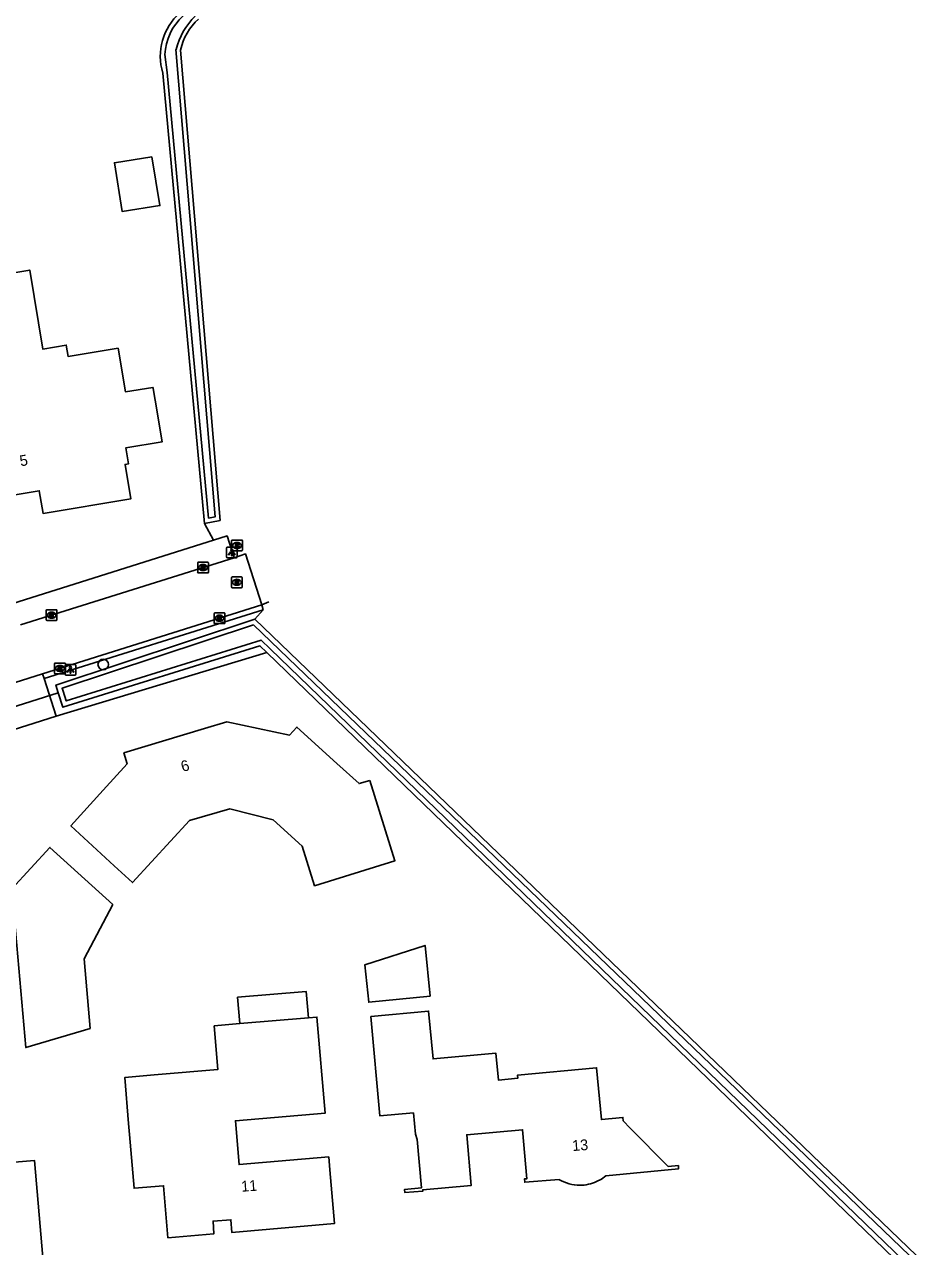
# Model space of a CAD drawing. Extents: x 163427 to 164190, y 380331 to 381641.
# Drawn here: x 164026.2 to 164108.9, y 381171.6 to 381284.8 of the extents above; entities that cross this region are included whole.
import ezdxf

# ---------------------------------------------------------------- set-up
doc = ezdxf.new("R2010")
doc.units = 0
for name, color, linetype in [('IMGEO_Boom', 7, 'Continuous'), ('IMGEO_Brandkraan', 7, 'Continuous'), ('IMGEO_Duiker', 7, 'Continuous'), ('IMGEO_Erf', 7, 'Continuous'), ('IMGEO_Groenvoorziening', 7, 'Continuous'), ('IMGEO_Kolk', 7, 'Continuous'), ('IMGEO_Lichtpunt', 7, 'Continuous'), ('IMGEO_Pand', 7, 'Continuous'), ('IMGEO_Pand_nummerreeks', 7, 'Continuous'), ('IMGEO_Rijbaan_lokaal_open', 7, 'Continuous'), ('IMGEO_Rioolput', 7, 'Continuous'), ('IMGEO_Voetpad_open', 7, 'Continuous'), ('IMGEO_Waterloop', 7, 'Continuous')]:
    doc.layers.add(name, color=color, linetype=linetype)

msp = doc.modelspace()

# ---------------------------------------------------------------- linework, layer by layer
at = {"layer": 'IMGEO_Boom'}
msp.add_circle((164033.52, 381225.51), 0.489, dxfattribs=at)
at = {"layer": 'IMGEO_Brandkraan'}
for p, q in [((164045.41, 381236.11), (164045.41, 381236.97)), ((164045.49, 381237.04), (164046.34, 381237.04)), ((164045.9, 381236.82), (164045.93, 381236.82)), ((164045.92, 381236.26), (164045.9, 381236.26)), ((164046.41, 381236.97), (164046.41, 381236.11)), ((164046.34, 381236.04), (164045.49, 381236.04))]:
    msp.add_line(p, q, dxfattribs=at)
for points in [[(164045.41, 381236.11), (164045.41, 381236.97)], [(164045.49, 381237.04), (164046.34, 381237.04)], [(164045.76, 381236.74), (164045.76, 381236.34), (164045.97, 381236.34)], [(164045.99, 381236.74), (164045.76, 381236.74)], [(164045.94, 381236.66), (164045.88, 381236.66), (164045.88, 381236.58)], [(164045.88, 381236.58), (164045.94, 381236.58)], [(164045.95, 381236.51), (164045.88, 381236.51), (164045.88, 381236.43)], [(164045.88, 381236.43), (164045.95, 381236.43)], [(164046.41, 381236.97), (164046.41, 381236.11)], [(164046.34, 381236.04), (164045.49, 381236.04)]]:
    msp.add_lwpolyline(points, dxfattribs=at)
for centre, radius, start, end in [((164045.49, 381236.97), 0.0765, 91.552, 178.448), ((164045.49, 381236.97), 0.0765, 91.552, 178.448), ((164045.94, 381236.62), 0.0379, 267.8285, 90.9355), ((164045.95, 381236.47), 0.0404, 269.8759, 90.5077), ((164045.98, 381236.59), 0.251, 268.6676, 293.5347), ((164046, 381236.6), 0.145, 59.4692, 91.5367), ((164046.02, 381236.64), 0.0922, 285.5137, 58.1501), ((164046.02, 381236.45), 0.105, 301.3115, 78.989), ((164046.34, 381236.97), 0.0765, 1.552, 88.448), ((164046.34, 381236.97), 0.0765, 1.552, 88.448), ((164045.49, 381236.12), 0.0765, 181.552, 268.448), ((164045.49, 381236.12), 0.0765, 181.552, 268.448), ((164046.34, 381236.12), 0.0765, 271.552, 358.448), ((164046.34, 381236.12), 0.0765, 271.552, 358.448)]:
    msp.add_arc(centre, radius, start, end, dxfattribs=at)
for centre, major_axis, ratio, start_param, end_param in [((164045.9, 381236.54), (-0.387, 0.002), 0.722429, 4.712389, 7.853982), ((164045.92, 381236.54), (-0.39, 0.002), 0.717154, 1.570796, 4.712389)]:
    msp.add_ellipse(centre, major_axis=major_axis, ratio=ratio, start_param=start_param, end_param=end_param, dxfattribs=at)
at = {"layer": 'IMGEO_Duiker'}
msp.add_lwpolyline([(164029.36, 381222.89), (164018.51, 381219.47), (164018.12, 381219.35)], dxfattribs=at)
at = {"layer": 'IMGEO_Erf'}
for points in [[(164042.91, 381238.59), (164039.03, 381280.33)], [(164107.71, 381169.57), (164048.67, 381226.63)]]:
    msp.add_lwpolyline(points, dxfattribs=at)
msp.add_arc((164044.24, 381281.87), 5.43, 132.0215, 196.4762, dxfattribs=at)
at = {"layer": 'IMGEO_Groenvoorziening'}
for points in [[(164040.68, 381282.46), (164044.35, 381238.87), (164042.91, 381238.59)], [(164042.91, 381238.59), (164043.74, 381237.03)], [(164048.35, 381230.57), (164047.56, 381229.72)], [(164048.22, 381231.03), (164048.87, 381231.32)], [(164048.67, 381226.63), (164048.03, 381227.25), (164029.79, 381221.55), (164029.36, 381222.89), (164029.14, 381223.6), (164047.56, 381229.72)], [(164047.56, 381229.72), (164108.85, 381170.74)], [(164029.15, 381220.71), (164048.67, 381226.63)]]:
    msp.add_lwpolyline(points, dxfattribs=at)
msp.add_arc((164045.89, 381281.36), 5.32, 131.6976, 168.0678, dxfattribs=at)
at = {"layer": 'IMGEO_Kolk'}
for p, q in [((164042.27, 381234.07), (164042.27, 381234.92)), ((164042.34, 381235), (164043.19, 381235)), ((164043.19, 381234), (164042.34, 381234)), ((164042.75, 381234.78), (164042.78, 381234.78)), ((164042.78, 381234.22), (164042.75, 381234.22)), ((164043.27, 381234.92), (164043.27, 381234.07)), ((164028.31, 381230.58), (164029.17, 381230.58)), ((164028.24, 381229.66), (164028.24, 381230.51)), ((164029.17, 381229.58), (164028.31, 381229.58)), ((164028.75, 381229.8), (164028.72, 381229.8)), ((164028.73, 381230.36), (164028.75, 381230.36)), ((164029.24, 381230.51), (164029.24, 381229.66)), ((164043.79, 381229.38), (164043.79, 381230.23)), ((164043.87, 381230.31), (164044.72, 381230.31)), ((164044.28, 381230.08), (164044.31, 381230.08)), ((164044.3, 381229.53), (164044.28, 381229.53)), ((164044.79, 381230.23), (164044.79, 381229.38)), ((164044.72, 381229.3), (164043.87, 381229.3)), ((164029.02, 381224.72), (164029.02, 381225.57)), ((164029.09, 381225.65), (164029.94, 381225.65)), ((164029.5, 381225.43), (164029.53, 381225.43)), ((164029.53, 381224.87), (164029.5, 381224.87)), ((164030.02, 381225.57), (164030.02, 381224.72)), ((164029.94, 381224.65), (164029.09, 381224.65))]:
    msp.add_line(p, q, dxfattribs=at)
for points in [[(164042.27, 381234.07), (164042.27, 381234.92)], [(164042.34, 381235), (164043.19, 381235)], [(164043.19, 381234), (164042.34, 381234)], [(164042.59, 381234.7), (164042.71, 381234.7), (164042.71, 381234.54), (164042.84, 381234.7), (164043, 381234.7), (164042.86, 381234.55), (164043.01, 381234.3), (164042.86, 381234.3), (164042.77, 381234.46), (164042.71, 381234.39), (164042.71, 381234.3), (164042.59, 381234.3), (164042.59, 381234.7)], [(164043.27, 381234.92), (164043.27, 381234.07)], [(164028.31, 381230.58), (164029.17, 381230.58)], [(164028.24, 381229.66), (164028.24, 381230.51)], [(164029.17, 381229.58), (164028.31, 381229.58)], [(164028.56, 381230.28), (164028.68, 381230.28), (164028.68, 381230.13), (164028.81, 381230.28), (164028.98, 381230.28), (164028.83, 381230.13), (164028.98, 381229.88), (164028.83, 381229.88), (164028.75, 381230.05), (164028.68, 381229.98), (164028.68, 381229.88), (164028.56, 381229.88), (164028.56, 381230.28)], [(164029.24, 381230.51), (164029.24, 381229.66)], [(164043.79, 381229.38), (164043.79, 381230.23)], [(164043.87, 381230.31), (164044.72, 381230.31)], [(164044.11, 381230), (164044.24, 381230), (164044.24, 381229.85), (164044.37, 381230), (164044.53, 381230), (164044.39, 381229.85), (164044.54, 381229.6), (164044.39, 381229.6), (164044.3, 381229.77), (164044.24, 381229.7), (164044.24, 381229.6), (164044.11, 381229.6), (164044.11, 381230)], [(164044.79, 381230.23), (164044.79, 381229.38)], [(164044.72, 381229.3), (164043.87, 381229.3)], [(164029.02, 381224.72), (164029.02, 381225.57)], [(164029.09, 381225.65), (164029.94, 381225.65)], [(164029.34, 381225.35), (164029.46, 381225.35), (164029.46, 381225.2), (164029.59, 381225.35), (164029.75, 381225.35), (164029.61, 381225.2), (164029.76, 381224.95), (164029.61, 381224.95), (164029.52, 381225.11), (164029.46, 381225.05), (164029.46, 381224.95), (164029.34, 381224.95), (164029.34, 381225.35)], [(164030.02, 381225.57), (164030.02, 381224.72)], [(164029.94, 381224.65), (164029.09, 381224.65)]]:
    msp.add_lwpolyline(points, dxfattribs=at)
for centre, start, end in [((164042.34, 381234.92), 91.552, 178.448), ((164042.34, 381234.92), 91.552, 178.448), ((164042.34, 381234.07), 181.552, 268.448), ((164042.34, 381234.07), 181.552, 268.448), ((164043.19, 381234.92), 1.552, 88.448), ((164043.19, 381234.92), 1.552, 88.448), ((164043.19, 381234.07), 271.552, 358.448), ((164043.19, 381234.07), 271.552, 358.448), ((164028.31, 381230.51), 91.552, 178.448), ((164028.31, 381230.51), 91.552, 178.448), ((164029.16, 381230.51), 1.552, 88.448), ((164029.16, 381230.51), 1.552, 88.448), ((164028.31, 381229.66), 181.552, 268.448), ((164028.31, 381229.66), 181.552, 268.448), ((164029.16, 381229.66), 271.552, 358.448), ((164029.16, 381229.66), 271.552, 358.448), ((164043.87, 381230.23), 91.552, 178.448), ((164043.87, 381230.23), 91.552, 178.448), ((164043.87, 381229.38), 181.552, 268.448), ((164043.87, 381229.38), 181.552, 268.448), ((164044.72, 381230.23), 1.552, 88.448), ((164044.72, 381230.23), 1.552, 88.448), ((164044.72, 381229.38), 271.552, 358.448), ((164044.72, 381229.38), 271.552, 358.448), ((164029.09, 381225.57), 91.552, 178.448), ((164029.09, 381225.57), 91.552, 178.448), ((164029.94, 381225.57), 1.552, 88.448), ((164029.94, 381225.57), 1.552, 88.448), ((164029.09, 381224.72), 181.552, 268.448), ((164029.09, 381224.72), 181.552, 268.448), ((164029.94, 381224.72), 271.552, 358.448), ((164029.94, 381224.72), 271.552, 358.448)]:
    msp.add_arc(centre, 0.0765, start, end, dxfattribs=at)
for centre, major_axis, ratio, start_param, end_param in [((164042.75, 381234.5), (-0.387, 0.002), 0.722429, 4.712389, 7.853982), ((164042.78, 381234.5), (-0.39, 0.002), 0.717154, 1.570796, 4.712389), ((164028.73, 381230.08), (-0.387, 0.002), 0.722429, 4.712389, 7.853982), ((164028.75, 381230.08), (-0.39, 0.002), 0.717154, 1.570796, 4.712389), ((164044.28, 381229.8), (-0.387, 0.002), 0.722429, 4.712389, 7.853982), ((164044.3, 381229.8), (-0.39, 0.002), 0.717154, 1.570796, 4.712389), ((164029.5, 381225.15), (-0.387, 0.002), 0.722429, 4.712389, 7.853982), ((164029.53, 381225.15), (-0.39, 0.002), 0.717154, 1.570796, 4.712389)]:
    msp.add_ellipse(centre, major_axis=major_axis, ratio=ratio, start_param=start_param, end_param=end_param, dxfattribs=at)
at = {"layer": 'IMGEO_Lichtpunt'}
for p, q in [((164044.93, 381236.3), (164044.93, 381235.49)), ((164044.93, 381236.3), (164044.93, 381235.49)), ((164045.83, 381236.39), (164045.03, 381236.39)), ((164045.83, 381236.39), (164045.03, 381236.39)), ((164045.93, 381235.49), (164045.93, 381236.3)), ((164045.93, 381235.49), (164045.93, 381236.3)), ((164045.03, 381235.39), (164045.83, 381235.39)), ((164045.03, 381235.39), (164045.83, 381235.39)), ((164029.99, 381225.42), (164029.99, 381224.61)), ((164029.99, 381225.42), (164029.99, 381224.61)), ((164030.89, 381225.52), (164030.08, 381225.52)), ((164030.89, 381225.52), (164030.08, 381225.52)), ((164030.98, 381224.61), (164030.98, 381225.42)), ((164030.98, 381224.61), (164030.98, 381225.42)), ((164030.08, 381224.52), (164030.89, 381224.52)), ((164030.08, 381224.52), (164030.89, 381224.52))]:
    msp.add_line(p, q, dxfattribs=at)
for points in [[(164045.31, 381235.96), (164045.35, 381235.93), (164045.16, 381235.67), (164045.12, 381235.7), (164045.31, 381235.96)], [(164045.41, 381235.91), (164045.46, 381235.91), (164045.46, 381235.59), (164045.41, 381235.59), (164045.41, 381235.91)], [(164045.52, 381235.93), (164045.56, 381235.96), (164045.74, 381235.7), (164045.71, 381235.67), (164045.52, 381235.93)], [(164030.36, 381225.08), (164030.4, 381225.06), (164030.21, 381224.79), (164030.17, 381224.82), (164030.36, 381225.08)], [(164030.46, 381225.04), (164030.51, 381225.04), (164030.51, 381224.71), (164030.46, 381224.71), (164030.46, 381225.04)], [(164030.57, 381225.06), (164030.61, 381225.08), (164030.8, 381224.82), (164030.76, 381224.79), (164030.57, 381225.06)]]:
    msp.add_lwpolyline(points, dxfattribs=at)
for centre in [(164045.43, 381236.09), (164030.49, 381225.22)]:
    msp.add_circle(centre, 0.0994, dxfattribs=at)
for centre, start, end in [((164045.03, 381236.3), 90, 180), ((164045.03, 381236.3), 90, 180), ((164045.83, 381236.3), 0, 90), ((164045.83, 381236.3), 0, 90), ((164045.03, 381235.49), 180, 270), ((164045.03, 381235.49), 180, 270), ((164045.83, 381235.49), 270, 0), ((164045.83, 381235.49), 270, 360), ((164030.08, 381225.42), 90, 180), ((164030.08, 381225.42), 90, 180), ((164030.89, 381225.42), 0, 90), ((164030.89, 381225.42), 0, 90), ((164030.08, 381224.61), 180, 270), ((164030.08, 381224.61), 180, 270), ((164030.89, 381224.61), 270, 0), ((164030.89, 381224.61), 270, 360)]:
    msp.add_arc(centre, 0.0946, start, end, dxfattribs=at)
at = {"layer": 'IMGEO_Pand'}
for points in [[(164038.03, 381272.58), (164038.77, 381268.05), (164035.29, 381267.49), (164034.56, 381272.02), (164038.03, 381272.58)], [(164034.91, 381254.84), (164035.59, 381250.78), (164038.12, 381251.2), (164038.14, 381251.08), (164038.32, 381250), (164038.98, 381246.15), (164035.61, 381245.58), (164035.86, 381244.11), (164035.54, 381244.05), (164036.08, 381240.88), (164027.95, 381239.52), (164027.6, 381241.62), (164019, 381240.19), (164018.18, 381245.12), (164017.36, 381250), (164015.65, 381260.22), (164026.71, 381262.07), (164027.92, 381254.75), (164030.09, 381255.11), (164030.26, 381254.07), (164034.91, 381254.84)], [(164058.22, 381214.77), (164057.22, 381214.47), (164055.16, 381216.35), (164051.46, 381219.71), (164050.76, 381218.97), (164044.96, 381220.2), (164042.9, 381219.59), (164035.44, 381217.31), (164035.73, 381216.32), (164033.53, 381213.88), (164030.53, 381210.57), (164034.55, 381206.85), (164036.24, 381205.3), (164041.52, 381211.04), (164045.24, 381212.12), (164049.26, 381211.12), (164051.94, 381208.66), (164053.1, 381205), (164060.54, 381207.32), (164058.22, 381214.77)], [(164034.4, 381203.26), (164028.59, 381208.56), (164025.07, 381204.73), (164026.35, 381190.01), (164032.3, 381191.78), (164031.75, 381198.24), (164034.4, 381203.26)], [(164063.8, 381194.78), (164063.33, 381199.48), (164057.76, 381197.69), (164058.11, 381194.2), (164063.8, 381194.78)], [(164052.52, 381192.77), (164052.31, 381195.21), (164045.97, 381194.67), (164046.18, 381192.23)], [(164058.31, 381192.9), (164063.66, 381193.39), (164064.07, 381188.95), (164069.89, 381189.48), (164070.12, 381187), (164071.92, 381187.16), (164071.9, 381187.46), (164079.22, 381188.13), (164079.66, 381183.34), (164081.65, 381183.53), (164081.68, 381183.23), (164082.34, 381182.55), (164085.85, 381178.98), (164086.79, 381179.07), (164086.82, 381178.78), (164080.08, 381178.11), (164079.66, 381177.82), (164079.21, 381177.59)], [(164046.18, 381192.23), (164043.8, 381192.02), (164044.14, 381187.98), (164038.6, 381187.5), (164038.23, 381187.47), (164035.51, 381187.23), (164035.87, 381182.98), (164035.96, 381181.96), (164036.38, 381176.97), (164039.11, 381177.2), (164039.51, 381172.38), (164043.77, 381172.75), (164043.69, 381173.93), (164045.35, 381174.05), (164045.43, 381172.88), (164054.94, 381173.69), (164054.52, 381178.67), (164054.41, 381179.87), (164046.11, 381179.16), (164045.77, 381183.22), (164054.07, 381183.92), (164053.31, 381192.84), (164052.52, 381192.77)], [(164046.18, 381192.23), (164052.52, 381192.77)], [(164075.74, 381177.79), (164072.56, 381177.53), (164072.53, 381177.83), (164072.77, 381177.85), (164072.36, 381182.39), (164067.19, 381181.92), (164067.61, 381177.23), (164063.12, 381176.83), (164063.13, 381176.71), (164061.46, 381176.56), (164061.43, 381176.86), (164062.99, 381177), (164062.59, 381181.48), (164062.44, 381181.97), (164062.26, 381183.95), (164059.15, 381183.67), (164058.31, 381192.9)], [(164024.66, 381173.57), (164024.18, 381179.28), (164027.17, 381179.53), (164027.93, 381170.55), (164024.94, 381170.3)]]:
    msp.add_lwpolyline(points, dxfattribs=at)
for centre, radius, start, end in [((164077.7, 381181.03), 3.79, 238.7329, 269.5639), ((164077.6, 381181.09), 3.85, 271.0782, 294.7969)]:
    msp.add_arc(centre, radius, start, end, dxfattribs=at)
at = {"layer": 'IMGEO_Rijbaan_lokaal_open'}
for points in [[(164025.87, 381229.18), (164045.65, 381235.4)], [(164045.65, 381235.4), (164046.69, 381235.76), (164048.22, 381231.03)], [(164027.9, 381224.66), (164048.22, 381231.03)], [(164027.9, 381224.66), (164024.09, 381223.45), (164022.49, 381222.94), (164017.86, 381221.46), (164016.5, 381221.03)]]:
    msp.add_lwpolyline(points, dxfattribs=at)
at = {"layer": 'IMGEO_Rioolput'}
for p, q in [((164045.4, 381232.7), (164045.4, 381233.55)), ((164045.47, 381233.63), (164046.33, 381233.63)), ((164045.91, 381232.85), (164045.88, 381232.85)), ((164045.89, 381233.41), (164045.91, 381233.41)), ((164046.4, 381233.55), (164046.4, 381232.7)), ((164046.33, 381232.63), (164045.47, 381232.63))]:
    msp.add_line(p, q, dxfattribs=at)
for points in [[(164045.4, 381232.7), (164045.4, 381233.55)], [(164045.47, 381233.63), (164046.33, 381233.63)], [(164045.99, 381233.32), (164045.74, 381233.33), (164045.74, 381232.93)], [(164045.74, 381232.93), (164045.86, 381232.93), (164045.86, 381233.09), (164045.87, 381233.09)], [(164045.91, 381233.25), (164045.86, 381233.25), (164045.86, 381233.16)], [(164045.86, 381233.16), (164045.91, 381233.16)], [(164045.92, 381233.06), (164045.99, 381232.93), (164046.13, 381232.93), (164046.06, 381233.05)], [(164046.4, 381233.55), (164046.4, 381232.7)], [(164046.33, 381232.63), (164045.47, 381232.63)]]:
    msp.add_lwpolyline(points, dxfattribs=at)
for centre, radius, start, end in [((164045.48, 381233.55), 0.0765, 91.552, 178.448), ((164045.48, 381233.55), 0.0765, 91.552, 178.448), ((164045.87, 381233.04), 0.0533, 26.0293, 88.6989), ((164045.92, 381233.15), 0.0964, 77.0061, 93.1865), ((164045.9, 381233.35), 0.19, 274.7715, 282.9687), ((164045.93, 381233.21), 0.0378, 276.6634, 79.6772), ((164045.99, 381233.22), 0.109, 350.3612, 89.416), ((164045.99, 381233.21), 0.112, 277.5842, 350.9817), ((164045.97, 381233), 0.108, 29.5134, 73.7905), ((164046.32, 381233.55), 0.0765, 1.552, 88.448), ((164046.32, 381233.55), 0.0765, 1.552, 88.448), ((164045.48, 381232.7), 0.0765, 181.552, 268.448), ((164045.48, 381232.7), 0.0765, 181.552, 268.448), ((164046.32, 381232.7), 0.0765, 271.552, 358.448), ((164046.32, 381232.7), 0.0765, 271.552, 358.448)]:
    msp.add_arc(centre, radius, start, end, dxfattribs=at)
for centre, major_axis, ratio, start_param, end_param in [((164045.89, 381233.13), (-0.387, 0.002), 0.722429, 4.712389, 7.853982), ((164045.91, 381233.13), (-0.39, 0.002), 0.717154, 1.570796, 4.712389)]:
    msp.add_ellipse(centre, major_axis=major_axis, ratio=ratio, start_param=start_param, end_param=end_param, dxfattribs=at)
at = {"layer": 'IMGEO_Voetpad_open'}
for points in [[(164043.74, 381237.03), (164045, 381237.43), (164045.65, 381235.4)], [(163985.51, 381218.57), (163993.49, 381221.01), (163993.48, 381221.16), (164000, 381223.22), (164043.74, 381237.03)], [(164028.05, 381224.2), (164048.35, 381230.57)], [(164048.22, 381231.03), (164048.35, 381230.57)], [(164028.05, 381224.2), (164027.9, 381224.66)], [(164029.15, 381220.71), (164028.05, 381224.2)], [(164017.7, 381217.11), (164019.13, 381217.55), (164029.15, 381220.71)]]:
    msp.add_lwpolyline(points, dxfattribs=at)
at = {"layer": 'IMGEO_Waterloop'}
for points in [[(164040.26, 381282.5), (164043.9, 381239.21), (164043.28, 381239.09), (164039.44, 381280.39), (164039.23, 381282.04)], [(164047.44, 381229.19), (164029.71, 381223.31), (164029.8, 381223.03), (164030.09, 381222.13), (164048.15, 381227.77), (164048.99, 381226.96), (164107.7, 381170.22), (164108.13, 381170.66), (164108.2, 381170.73), (164047.44, 381229.19)]]:
    msp.add_lwpolyline(points, dxfattribs=at)
for centre, radius, start, end in [((164044.44, 381281.78), 5.22, 132.4945, 177.1801), ((164046.57, 381280.96), 6.49, 134.2102, 166.2285)]:
    msp.add_arc(centre, radius, start, end, dxfattribs=at)

# ---------------------------------------------------------------- texts
at = {"layer": 'IMGEO_Pand_nummerreeks'}
for s, rotation, p in [('5', 9.4234, (164025.87, 381243.88)), ('6', 16.8851, (164040.89, 381215.54)), ('13', 4.2291, (164076.99, 381180.41)), ('11', 3.9706, (164046.33, 381176.64))]:
    msp.add_text(s, height=1, rotation=rotation, dxfattribs=at).set_placement(p)

doc.saveas('drawing.dxf')
